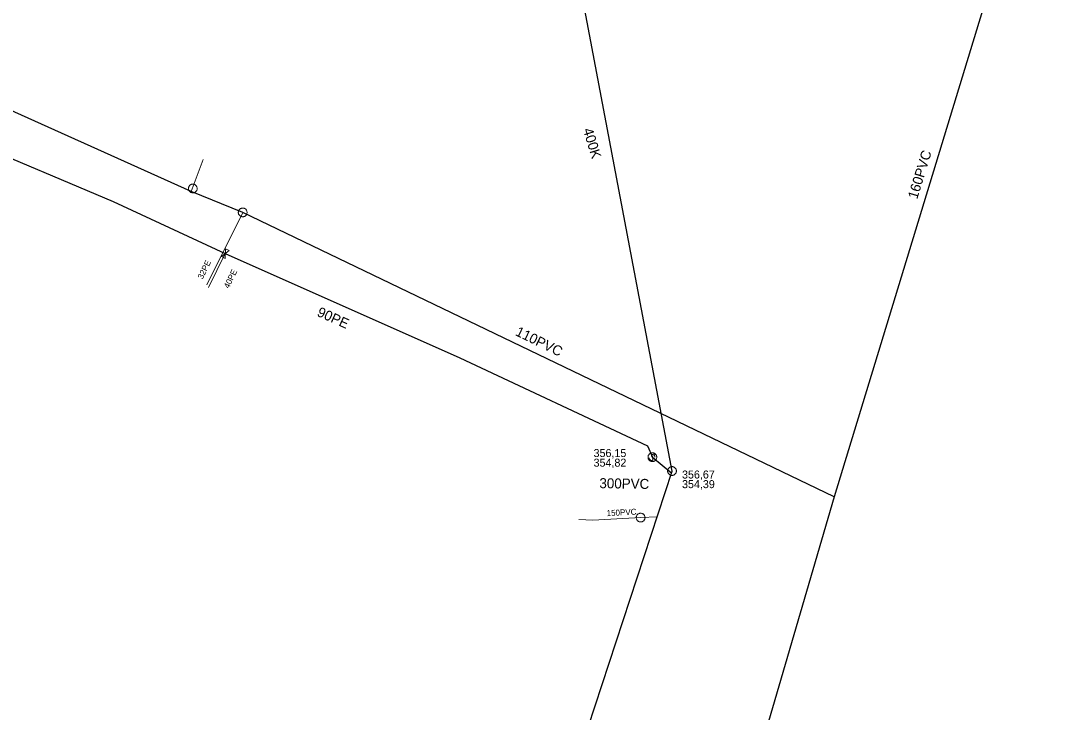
# Model space of a CAD drawing. Extents: x -741806 to -738704, y -1059275 to -1055387.
# Drawn here: x -740397.8 to -740293.4, y -1056984.6 to -1056915.4 of the extents above; entities that cross this region are included whole.
import ezdxf

# ---------------------------------------------------------------- set-up
doc = ezdxf.new("R2010")
doc.units = 0
doc.header["$LTSCALE"] = 0.4
for name, color, linetype, lineweight in [('2', 7, 'Continuous', 25), ('21', 7, 'Continuous', 13), ('3', 7, 'Continuous', 13), ('37', 7, 'Continuous', 13), ('46', 7, 'Continuous', 13), ('51', 7, 'Continuous', 13), ('52', 7, 'Continuous', 25), ('56', 7, 'Continuous', 13), ('6', 7, 'Continuous', 13)]:
    doc.layers.add(name, color=color, linetype=linetype, lineweight=lineweight)
for name, color, linetype in [('5', 7, 'Continuous'), ('53', 7, 'Continuous'), ('54', 7, 'Continuous'), ('55', 7, 'Continuous')]:
    doc.layers.add(name, color=color, linetype=linetype)

msp = doc.modelspace()

# ---------------------------------------------------------------- linework, layer by layer
at = {"layer": '2'}
for p, q in [((-740332.78, -1056960.44), (-740344.949, -1056895.875)), ((-740334.739, -1056959.06), (-740332.8, -1056960.649))]:
    msp.add_line(p, q, dxfattribs=at)
for points in [[(-740403.129, -1056927.36), (-740388.629, -1056933.48), (-740377.42, -1056938.7), (-740353.969, -1056949.11), (-740335.219, -1056957.919), (-740334.739, -1056959.06)], [(-740396.239, -1057164.08), (-740391.449, -1057147.19), (-740376.449, -1057098.879), (-740361.75, -1057051.12), (-740346.756, -1057003.12), (-740332.78, -1056960.44)]]:
    msp.add_lwpolyline(points, dxfattribs=at)
at = {"layer": '21'}
for p, q in [((-740380.818, -1056932.503), (-740379.642, -1056929.301)), ((-740375.68, -1056934.58), (-740379.268, -1056941.838))]:
    msp.add_line(p, q, dxfattribs=at)
at = {"layer": '3'}
for q in [(-740334.585, -1056958.679), (-740334.432, -1056958.804)]:
    msp.add_line((-740334.572, -1056958.818), q, dxfattribs=at)
for points in [[(-740334.4, -1056959.338), (-740334.374, -1056959.301), (-740334.351, -1056959.262), (-740334.331, -1056959.219), (-740334.317, -1056959.177), (-740334.308, -1056959.132), (-740334.302, -1056959.086), (-740334.302, -1056959.04), (-740334.306, -1056958.994), (-740334.316, -1056958.95), (-740334.33, -1056958.906), (-740334.348, -1056958.864), (-740334.371, -1056958.824), (-740334.398, -1056958.787), (-740334.427, -1056958.753), (-740334.462, -1056958.722), (-740334.499, -1056958.694), (-740334.539, -1056958.672), (-740334.58, -1056958.653), (-740334.624, -1056958.638), (-740334.669, -1056958.629), (-740334.714, -1056958.624), (-740334.759, -1056958.623), (-740334.805, -1056958.628), (-740334.85, -1056958.637), (-740334.894, -1056958.651), (-740334.935, -1056958.67), (-740334.975, -1056958.692), (-740335.013, -1056958.719), (-740335.047, -1056958.749), (-740335.077, -1056958.784), (-740335.104, -1056958.82), (-740335.128, -1056958.859), (-740335.147, -1056958.901), (-740335.161, -1056958.945), (-740335.171, -1056958.989), (-740335.176, -1056959.035), (-740335.176, -1056959.08), (-740335.171, -1056959.127), (-740335.162, -1056959.171), (-740335.148, -1056959.214), (-740335.13, -1056959.256), (-740335.108, -1056959.297), (-740335.081, -1056959.334), (-740335.051, -1056959.368), (-740335.016, -1056959.399), (-740334.98, -1056959.426), (-740334.94, -1056959.449), (-740334.899, -1056959.468), (-740334.855, -1056959.482), (-740334.81, -1056959.492), (-740334.764, -1056959.497), (-740334.719, -1056959.498), (-740334.673, -1056959.493), (-740334.629, -1056959.484), (-740334.585, -1056959.47), (-740334.542, -1056959.451), (-740334.503, -1056959.429), (-740334.465, -1056959.402), (-740334.432, -1056959.371), (-740334.401, -1056959.338)], [(-740334.481, -1056959.061), (-740334.489, -1056958.98), (-740334.537, -1056958.905), (-740334.625, -1056958.833), (-740334.708, -1056958.8), (-740334.792, -1056958.806), (-740334.828, -1056958.85), (-740334.842, -1056958.911), (-740334.835, -1056958.954), (-740334.808, -1056959.012), (-740334.713, -1056959.164), (-740334.69, -1056959.226), (-740334.686, -1056959.265), (-740334.699, -1056959.327), (-740334.753, -1056959.393), (-740334.834, -1056959.401), (-740334.917, -1056959.369), (-740335.005, -1056959.297), (-740335.053, -1056959.221), (-740335.064, -1056959.138)], [(-740332.643, -1056960.023), (-740332.686, -1056960.012), (-740332.731, -1056960.005), (-740332.778, -1056960.002), (-740332.823, -1056960.004), (-740332.868, -1056960.012), (-740332.913, -1056960.023), (-740332.955, -1056960.04), (-740332.997, -1056960.06), (-740333.035, -1056960.086), (-740333.07, -1056960.114), (-740333.103, -1056960.146), (-740333.132, -1056960.182), (-740333.157, -1056960.22), (-740333.178, -1056960.261), (-740333.194, -1056960.304), (-740333.207, -1056960.348), (-740333.213, -1056960.393), (-740333.216, -1056960.438), (-740333.214, -1056960.485), (-740333.206, -1056960.53), (-740333.194, -1056960.574), (-740333.179, -1056960.616), (-740333.158, -1056960.658), (-740333.133, -1056960.696), (-740333.104, -1056960.732), (-740333.071, -1056960.764), (-740333.037, -1056960.793), (-740332.998, -1056960.818), (-740332.957, -1056960.839), (-740332.914, -1056960.855), (-740332.871, -1056960.867), (-740332.826, -1056960.875), (-740332.779, -1056960.877), (-740332.733, -1056960.875), (-740332.689, -1056960.868), (-740332.644, -1056960.856), (-740332.602, -1056960.84), (-740332.56, -1056960.819), (-740332.523, -1056960.794), (-740332.487, -1056960.766), (-740332.454, -1056960.733), (-740332.425, -1056960.698), (-740332.4, -1056960.66), (-740332.379, -1056960.619), (-740332.363, -1056960.576), (-740332.35, -1056960.532), (-740332.343, -1056960.487), (-740332.341, -1056960.441), (-740332.343, -1056960.395), (-740332.351, -1056960.349), (-740332.363, -1056960.306), (-740332.378, -1056960.263), (-740332.399, -1056960.222), (-740332.424, -1056960.184), (-740332.453, -1056960.148), (-740332.485, -1056960.115), (-740332.52, -1056960.087), (-740332.559, -1056960.061), (-740332.6, -1056960.041), (-740332.642, -1056960.024)]]:
    msp.add_lwpolyline(points, dxfattribs=at)
at = {"layer": '37'}
for q in [(-740377.553, -1056938.633), (-740377.285, -1056938.766)]:
    msp.add_line((-740377.419, -1056938.7), q, dxfattribs=at)
msp.add_lwpolyline([(-740377.426, -1056939.181), (-740377.412, -1056938.219), (-740377.041, -1056938.403), (-740377.797, -1056938.997)], close=True, dxfattribs=at)
at = {"layer": '46'}
msp.add_lwpolyline([(-740335.477, -1056965.075), (-740335.483, -1056965.031), (-740335.492, -1056964.986), (-740335.506, -1056964.942), (-740335.525, -1056964.901), (-740335.548, -1056964.861), (-740335.575, -1056964.823), (-740335.606, -1056964.79), (-740335.64, -1056964.759), (-740335.677, -1056964.733), (-740335.716, -1056964.71), (-740335.758, -1056964.691), (-740335.802, -1056964.676), (-740335.847, -1056964.668), (-740335.892, -1056964.662), (-740335.938, -1056964.663), (-740335.984, -1056964.667), (-740336.028, -1056964.678), (-740336.072, -1056964.691), (-740336.114, -1056964.71), (-740336.154, -1056964.733), (-740336.19, -1056964.76), (-740336.224, -1056964.79), (-740336.255, -1056964.825), (-740336.282, -1056964.862), (-740336.305, -1056964.902), (-740336.323, -1056964.944), (-740336.337, -1056964.987), (-740336.347, -1056965.032), (-740336.351, -1056965.078), (-740336.351, -1056965.124), (-740336.346, -1056965.168), (-740336.337, -1056965.213), (-740336.323, -1056965.257), (-740336.303, -1056965.299), (-740336.281, -1056965.338), (-740336.254, -1056965.376), (-740336.223, -1056965.409), (-740336.188, -1056965.44), (-740336.152, -1056965.466), (-740336.113, -1056965.489), (-740336.071, -1056965.508), (-740336.027, -1056965.523), (-740335.982, -1056965.532), (-740335.937, -1056965.537), (-740335.891, -1056965.536), (-740335.845, -1056965.532), (-740335.8, -1056965.522), (-740335.757, -1056965.508), (-740335.715, -1056965.489), (-740335.675, -1056965.466), (-740335.639, -1056965.439), (-740335.604, -1056965.409), (-740335.574, -1056965.374), (-740335.547, -1056965.337), (-740335.524, -1056965.297), (-740335.505, -1056965.255), (-740335.492, -1056965.212), (-740335.482, -1056965.167), (-740335.478, -1056965.121), (-740335.477, -1056965.076)], dxfattribs=at)
at = {"layer": '51'}
for points in [[(-740380.516, -1056931.78), (-740380.559, -1056931.767), (-740380.604, -1056931.758), (-740380.65, -1056931.754), (-740380.695, -1056931.754), (-740380.741, -1056931.76), (-740380.786, -1056931.77), (-740380.829, -1056931.785), (-740380.871, -1056931.804), (-740380.91, -1056931.828), (-740380.946, -1056931.855), (-740380.98, -1056931.886), (-740381.011, -1056931.921), (-740381.037, -1056931.958), (-740381.06, -1056931.998), (-740381.077, -1056932.04), (-740381.091, -1056932.084), (-740381.1, -1056932.129), (-740381.104, -1056932.174), (-740381.103, -1056932.22), (-740381.097, -1056932.266), (-740381.087, -1056932.31), (-740381.073, -1056932.354), (-740381.053, -1056932.395), (-740381.03, -1056932.434), (-740381.002, -1056932.471), (-740380.971, -1056932.505), (-740380.937, -1056932.535), (-740380.899, -1056932.561), (-740380.859, -1056932.584), (-740380.817, -1056932.602), (-740380.774, -1056932.615), (-740380.729, -1056932.624), (-740380.683, -1056932.628), (-740380.638, -1056932.628), (-740380.592, -1056932.622), (-740380.547, -1056932.612), (-740380.504, -1056932.597), (-740380.462, -1056932.578), (-740380.423, -1056932.554), (-740380.387, -1056932.527), (-740380.353, -1056932.496), (-740380.322, -1056932.461), (-740380.297, -1056932.424), (-740380.274, -1056932.384), (-740380.256, -1056932.342), (-740380.242, -1056932.298), (-740380.234, -1056932.253), (-740380.229, -1056932.208), (-740380.23, -1056932.161), (-740380.236, -1056932.116), (-740380.246, -1056932.071), (-740380.26, -1056932.028), (-740380.28, -1056931.987), (-740380.303, -1056931.947), (-740380.331, -1056931.91), (-740380.362, -1056931.877), (-740380.396, -1056931.847), (-740380.434, -1056931.82), (-740380.474, -1056931.798), (-740380.516, -1056931.781)], [(-740376.074, -1056934.392), (-740376.092, -1056934.433), (-740376.105, -1056934.477), (-740376.113, -1056934.523), (-740376.117, -1056934.567), (-740376.115, -1056934.613), (-740376.109, -1056934.659), (-740376.098, -1056934.703), (-740376.083, -1056934.747), (-740376.063, -1056934.788), (-740376.039, -1056934.827), (-740376.011, -1056934.863), (-740375.98, -1056934.897), (-740375.945, -1056934.927), (-740375.907, -1056934.952), (-740375.867, -1056934.974), (-740375.824, -1056934.992), (-740375.781, -1056935.005), (-740375.736, -1056935.013), (-740375.69, -1056935.016), (-740375.644, -1056935.014), (-740375.599, -1056935.008), (-740375.554, -1056934.998), (-740375.511, -1056934.982), (-740375.47, -1056934.963), (-740375.43, -1056934.939), (-740375.394, -1056934.911), (-740375.361, -1056934.879), (-740375.331, -1056934.844), (-740375.306, -1056934.806), (-740375.283, -1056934.766), (-740375.267, -1056934.724), (-740375.254, -1056934.68), (-740375.245, -1056934.635), (-740375.242, -1056934.59), (-740375.243, -1056934.544), (-740375.249, -1056934.498), (-740375.26, -1056934.454), (-740375.275, -1056934.41), (-740375.295, -1056934.37), (-740375.319, -1056934.331), (-740375.347, -1056934.294), (-740375.378, -1056934.26), (-740375.413, -1056934.231), (-740375.451, -1056934.205), (-740375.491, -1056934.183), (-740375.534, -1056934.165), (-740375.578, -1056934.153), (-740375.622, -1056934.144), (-740375.668, -1056934.141), (-740375.715, -1056934.143), (-740375.76, -1056934.149), (-740375.804, -1056934.159), (-740375.847, -1056934.175), (-740375.888, -1056934.194), (-740375.928, -1056934.219), (-740375.964, -1056934.247), (-740375.997, -1056934.278), (-740376.027, -1056934.313), (-740376.052, -1056934.351), (-740376.074, -1056934.391)]]:
    msp.add_lwpolyline(points, dxfattribs=at)
at = {"layer": '52'}
for points in [[(-740275.601, -1056823.152), (-740278.978, -1056835.415), (-740282.21, -1056845.104), (-740296.842, -1056898.301), (-740316.568, -1056963.017)], [(-740316.568, -1056963.017), (-740375.68, -1056934.58), (-740380.818, -1056932.503), (-740426.078, -1056912.101)], [(-740316.568, -1056963.017), (-740325.5, -1056993.58), (-740333.225, -1057017.973), (-740378.526, -1057167.571), (-740379.354, -1057170.267)]]:
    msp.add_lwpolyline(points, dxfattribs=at)
at = {"layer": '56'}
msp.add_line((-740379.1, -1056942.089), (-740377.42, -1056938.7), dxfattribs=at)
msp.add_lwpolyline([(-740342.095, -1056965.301), (-740340.699, -1056965.36), (-740335.9, -1056965.1), (-740334.277, -1056965.012)], dxfattribs=at)

# ---------------------------------------------------------------- texts
at = {"layer": '5'}
for s, rotation, p in [('400K', 287, (-740341.686, -1056926.306)), ('90PE', 336, (-740368.327, -1056944.907)), ('300PVC', 359, (-740340.042, -1056962.152))]:
    msp.add_text(s, height=1, rotation=rotation, dxfattribs=at).set_placement(p)
at = {"layer": '53'}
for s, rotation, p in [('160PVC', 73, (-740308.283, -1056933.314)), ('110PVC', 334, (-740348.509, -1056946.834))]:
    msp.add_text(s, height=1, rotation=rotation, dxfattribs=at).set_placement(p)
at = {"layer": '54'}
msp.add_text('32PE', height=0.6, rotation=64, dxfattribs=at).set_placement((-740379.68, -1056941.306))
at = {"layer": '55'}
for s, rotation, p in [('40PE', 64, (-740377.065, -1056942.235)), ('150PVC', 3, (-740339.303, -1056964.962))]:
    msp.add_text(s, height=0.6, rotation=rotation, dxfattribs=at).set_placement(p)
at = {"layer": '6'}
for s, p in [('356,15', (-740340.617, -1056959.046)), ('354,82', (-740340.617, -1056960.006)), ('356,67', (-740331.778, -1056961.193)), ('354,39', (-740331.778, -1056962.153))]:
    msp.add_text(s, height=0.8, dxfattribs=at).set_placement(p)

doc.saveas('drawing.dxf')
